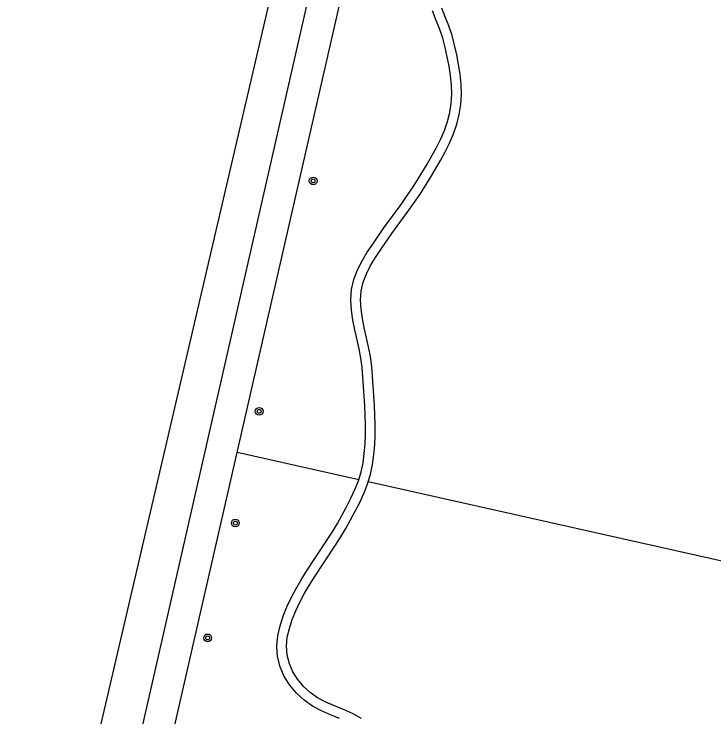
# Model space of a CAD drawing. Extents: x 128999 to 131010, y 395498 to 399007.
# Drawn here: x 129064.6 to 129136.7, y 396312.2 to 396384.7 of the extents above; entities that cross this region are included whole.
import ezdxf

# ---------------------------------------------------------------- set-up
doc = ezdxf.new("R2010")
doc.units = 0
for name, color, linetype in [('gg-knt-onverhard', 7, 'Continuous'), ('gg-knt-verharding', 7, 'Continuous'), ('gt-grn-groengrens', 7, 'Continuous'), ('gt-symb-boom', 7, 'Continuous')]:
    doc.layers.add(name, color=color, linetype=linetype)

# ---------------------------------------------------------------- blocks, each defined once
blk = doc.blocks.new('gt0-BOOM')
at = {"layer": 'gt-symb-boom'}
for radius in [0.4, 0.2]:
    blk.add_circle((0, 0), radius, dxfattribs=at)

msp = doc.modelspace()

# ---------------------------------------------------------------- linework, layer by layer
at = {"layer": 'gg-knt-onverhard'}
for points in [[(129101.099, 396336.443), (129101.338, 396337.217), (129101.55, 396338.237), (129101.688, 396339.258), (129101.772, 396340.279), (129101.809, 396341.299), (129101.81, 396342.315), (129101.781, 396343.327), (129101.731, 396344.334), (129101.474, 396348.348), (129101.334, 396349.372), (129101.136, 396350.375), (129100.687, 396352.325), (129100.493, 396353.284), (129100.357, 396354.238), (129100.308, 396355.183), (129100.376, 396356.111), (129100.582, 396357.015), (129100.915, 396357.893), (129101.347, 396358.745), (129101.847, 396359.578), (129102.39, 396360.4), (129103.519, 396362.035), (129105.29, 396364.452), (129105.875, 396365.275), (129106.44, 396366.114), (129107.518, 396367.821), (129108.534, 396369.563), (129109.022, 396370.451), (129109.484, 396371.366), (129109.888, 396372.319), (129110.223, 396373.303), (129110.476, 396374.315), (129110.635, 396375.351), (129110.692, 396376.395), (129110.662, 396377.432), (129110.562, 396378.458), (129110.408, 396379.47), (129110.214, 396380.469), (129109.99, 396381.457), (129109.741, 396382.456), (129109.397, 396383.434), (129109.014, 396384.36), (129108.688, 396385.26)], [(129100.121, 396336.663), (129100.369, 396337.467), (129100.564, 396338.406), (129100.694, 396339.366), (129100.773, 396340.339), (129100.809, 396341.317), (129100.81, 396342.301), (129100.733, 396344.279), (129100.479, 396348.249), (129100.348, 396349.207), (129100.158, 396350.166), (129099.71, 396352.114), (129099.507, 396353.114), (129099.36, 396354.141), (129099.306, 396355.193), (129099.384, 396356.259), (129099.622, 396357.305), (129099.999, 396358.298), (129100.471, 396359.229), (129101.001, 396360.111), (129101.56, 396360.958), (129102.704, 396362.615), (129104.479, 396365.037), (129105.052, 396365.844), (129105.605, 396366.664), (129106.141, 396367.497), (129107.17, 396369.191), (129108.137, 396370.917), (129108.576, 396371.787), (129108.953, 396372.676), (129109.263, 396373.585), (129109.495, 396374.513), (129109.639, 396375.454), (129109.691, 396376.408), (129109.664, 396377.369), (129109.57, 396378.334), (129109.423, 396379.299), (129109.235, 396380.263), (129109.017, 396381.226), (129108.782, 396382.168), (129108.463, 396383.076), (129108.081, 396383.998), (129107.726, 396384.978)], [(129098.153, 396312.058), (129097.227, 396312.433), (129096.286, 396312.844), (129095.361, 396313.339), (129094.489, 396313.947), (129093.704, 396314.67), (129093.02, 396315.489), (129092.452, 396316.398), (129092.025, 396317.388), (129091.759, 396318.437), (129091.673, 396319.519), (129091.772, 396320.592), (129092.015, 396321.618), (129092.328, 396322.605), (129092.707, 396323.566), (129093.146, 396324.498), (129093.634, 396325.397), (129094.148, 396326.272), (129094.682, 396327.131), (129096.884, 396330.474), (129097.414, 396331.31), (129097.922, 396332.156), (129098.873, 396333.891), (129099.321, 396334.768), (129099.732, 396335.654), (129100.087, 396336.552), (129100.121, 396336.663)], [(129100.393, 396312.065), (129099.485, 396312.564), (129098.543, 396312.98), (129097.615, 396313.355), (129096.723, 396313.744), (129095.885, 396314.193), (129095.117, 396314.729), (129094.43, 396315.361), (129093.832, 396316.077), (129093.34, 396316.864), (129092.974, 396317.711), (129092.749, 396318.6), (129092.677, 396319.512), (129092.762, 396320.43), (129092.979, 396321.351), (129093.27, 396322.27), (129093.625, 396323.169), (129094.039, 396324.046), (129094.505, 396324.905), (129095.004, 396325.755), (129095.526, 396326.594), (129097.724, 396329.932), (129098.265, 396330.785), (129098.787, 396331.654), (129099.281, 396332.538), (129100.22, 396334.33), (129100.651, 396335.259), (129101.031, 396336.221), (129101.099, 396336.443)]]:
    msp.add_lwpolyline(points, dxfattribs=at)
at = {"layer": 'gg-knt-verharding'}
msp.add_line((129064.625, 396238.816), (129087.604, 396339.473), dxfattribs=at)
for points in [[(129087.604, 396339.473), (129105.51, 396417.91), (129129.2, 396520.84)], [(129069.367, 396274.046), (129101.81, 396416.45), (129125.27, 396518.64)]]:
    msp.add_lwpolyline(points, dxfattribs=at)
at = {"layer": 'gt-grn-groengrens'}
for p, q in [((129100.121, 396336.663), (129087.604, 396339.473)), ((129171.008, 396320.747), (129101.099, 396336.443))]:
    msp.add_line(p, q, dxfattribs=at)
msp.add_lwpolyline([(129122.38, 396521.331), (129117.604, 396500.584), (129065, 396274.834)], dxfattribs=at)

# ---------------------------------------------------------------- block references
at = {"layer": 'gt-symb-boom'}
for p in [(129095.431, 396367.465), (129089.864, 396343.717), (129087.419, 396332.202), (129084.562, 396320.369)]:
    msp.add_blockref('gt0-BOOM', p, dxfattribs=at)

doc.saveas('drawing.dxf')
